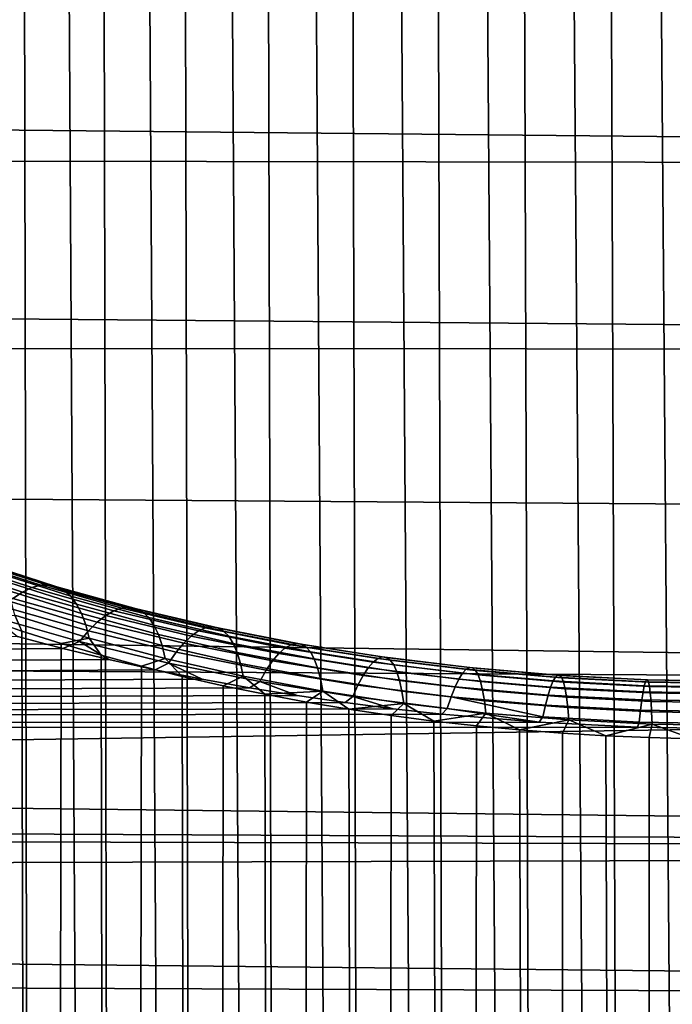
# Model space of a CAD drawing. Header units: metres. Extents: x -32 to 117, y -314 to 32.
# Tile 327 of 380: x 100.96 to 103.59, y -23.92 to -19.96. Entities that reach past the tile are written whole.
import ezdxf

# ---------------------------------------------------------------- set-up
doc = ezdxf.new("R2010")
doc.units = ezdxf.units.M
doc.layers.add('solid_24_501_064_XXX', color=7, linetype='CONTINUOUS')

msp = doc.modelspace()

# ---------------------------------------------------------------- linework, layer by layer
at = {"layer": 'solid_24_501_064_XXX'}
for points in [[(103.321411, -13.683855, 77.606506), (103.1474, -13.700782, 77.598976), (103.482803, -57.765663, 130.159744)], [(103.321411, -13.683855, 77.606506), (103.482803, -57.765663, 130.159744), (103.845093, -57.757275, 130.166779), (103.495819, -13.671762, 77.611885)], [(103.670433, -13.664517, 77.615128), (103.495819, -13.671762, 77.611885), (103.845093, -57.757275, 130.166779)], [(102.973808, -13.722519, 77.589264), (102.800697, -13.749045, 77.577324), (103.121849, -57.790791, 130.138657)], [(102.973808, -13.722519, 77.589264), (103.121849, -57.790791, 130.138657), (103.482803, -57.765663, 130.159744), (103.1474, -13.700782, 77.598976)], [(102.628258, -13.780389, 77.563194), (102.763527, -57.832569, 130.103607), (103.121849, -57.790791, 130.138657), (102.800697, -13.749045, 77.577324)], [(102.628258, -13.780389, 77.563194), (102.456657, -13.81653, 77.546883), (102.763527, -57.832569, 130.103607)], [(102.285965, -13.857412, 77.528313), (102.409164, -57.890842, 130.054703), (102.763527, -57.832569, 130.103607), (102.456657, -13.81653, 77.546883)], [(102.285965, -13.857412, 77.528313), (102.116264, -13.902987, 77.507393), (102.409164, -57.890842, 130.054703)], [(101.947723, -13.953303, 77.484238), (102.060036, -57.965401, 129.992142), (102.409164, -57.890842, 130.054703), (102.116264, -13.902987, 77.507393)], [(101.947723, -13.953303, 77.484238), (101.780518, -14.008321, 77.458809), (102.060036, -57.965401, 129.992142)], [(101.614792, -14.067925, 77.431007), (101.717422, -58.055969, 129.916153), (102.060036, -57.965401, 129.992142), (101.780518, -14.008321, 77.458809)], [(101.614792, -14.067925, 77.431007), (101.450684, -14.132014, 77.400734), (101.717422, -58.055969, 129.916153)], [(101.28833, -14.200667, 77.368141), (101.382584, -58.16222, 129.826996), (101.717422, -58.055969, 129.916153), (101.450684, -14.132014, 77.400734)], [(101.28833, -14.200667, 77.368141), (101.127922, -14.273806, 77.333183), (101.382584, -58.16222, 129.826996)], [(100.969627, -14.351252, 77.295738), (101.056725, -58.283764, 129.725006), (101.382584, -58.16222, 129.826996), (101.127922, -14.273806, 77.333183)], [(100.969627, -14.351252, 77.295738), (100.813629, -14.432851, 77.255722), (101.056725, -58.283764, 129.725006)], [(100.660011, -14.518724, 77.213303), (100.741035, -58.420155, 129.610565), (101.056725, -58.283764, 129.725006), (100.813629, -14.432851, 77.255722)], [(67.555801, -19.652889, 31.707195), (115.80201, -19.777475, 31.828556), (115.82959, -20.548763, 32.614574), (67.43055, -20.068428, 32.117901)], [(67.305054, -20.475426, 32.537155), (67.43055, -20.068428, 32.117901), (115.82959, -20.548763, 32.614574)], [(67.305054, -20.475426, 32.537155), (115.82959, -20.548763, 32.614574), (115.843353, -21.288469, 33.429642), (67.179283, -20.873711, 32.964787)], [(67.015053, -21.191179, 33.322147), (67.179283, -20.873711, 32.964787), (115.843353, -21.288469, 33.429642), (67.053398, -21.263083, 33.400589)], [(67.053398, -21.263083, 33.400589), (115.843353, -21.288469, 33.429642), (115.843315, -21.995506, 34.272461), (66.927574, -21.643349, 33.844341)], [(66.927574, -21.643349, 33.844341), (115.843315, -21.995506, 34.272461), (115.829468, -22.6695, 35.142586), (66.80175, -22.014355, 34.295864)], [(66.675865, -22.375952, 34.754978), (66.80175, -22.014355, 34.295864), (115.829468, -22.6695, 35.142586)], [(101.045372, -22.234959, 69.673058), (100.728226, -22.131809, 69.811127), (100.688622, -22.139484, 69.727936), (101.009544, -22.244377, 69.588341)], [(101.079247, -22.233759, 69.759079), (100.765625, -22.132278, 69.895691), (100.728226, -22.131809, 69.811127), (101.045372, -22.234959, 69.673058)], [(101.110878, -22.240789, 69.84568), (100.800499, -22.14089, 69.980888), (100.765625, -22.132278, 69.895691), (101.079247, -22.233759, 69.759079)], [(100.972076, -22.261936, 69.505653), (100.647133, -22.155239, 69.646812), (100.604141, -22.178938, 69.568466), (100.933273, -22.287483, 69.425705)], [(101.009544, -22.244377, 69.588341), (100.688622, -22.139484, 69.727936), (100.647133, -22.155239, 69.646812), (100.972076, -22.261936, 69.505653)], [(101.139999, -22.255991, 69.932106), (100.832542, -22.157568, 70.066002), (100.800499, -22.14089, 69.980888), (101.110878, -22.240789, 69.84568)], [(101.166359, -22.279234, 70.017632), (100.861481, -22.182171, 70.150299), (100.832542, -22.157568, 70.066002), (101.139999, -22.255991, 69.932106)], [(101.189735, -22.310318, 70.101517), (100.88707, -22.214489, 70.23307), (100.861481, -22.182171, 70.150299), (101.166359, -22.279234, 70.017632)], [(101.209923, -22.348976, 70.183044), (100.909088, -22.254246, 70.313591), (100.88707, -22.214489, 70.23307), (101.189735, -22.310318, 70.101517)], [(101.226761, -22.394882, 70.26152), (100.927353, -22.3011, 70.391182), (100.909088, -22.254246, 70.313591), (101.209923, -22.348976, 70.183044)], [(101.340591, -22.337515, 69.462807), (101.009544, -22.244377, 69.588341), (100.972076, -22.261936, 69.505653), (101.307327, -22.356707, 69.3787)], [(101.372429, -22.326515, 69.548912), (101.045372, -22.234959, 69.673058), (101.009544, -22.244377, 69.588341), (101.340591, -22.337515, 69.462807)], [(101.402573, -22.323799, 69.636284), (101.079247, -22.233759, 69.759079), (101.045372, -22.234959, 69.673058), (101.372429, -22.326515, 69.548912)], [(101.430763, -22.32939, 69.724159), (101.110878, -22.240789, 69.84568), (101.079247, -22.233759, 69.759079), (101.402573, -22.323799, 69.636284)], [(101.456764, -22.343241, 69.811806), (101.139999, -22.255991, 69.932106), (101.110878, -22.240789, 69.84568), (101.430763, -22.32939, 69.724159)], [(101.480347, -22.365231, 69.898468), (101.166359, -22.279234, 70.017632), (101.139999, -22.255991, 69.932106), (101.456764, -22.343241, 69.811806)], [(101.272919, -22.383923, 69.297302), (100.933273, -22.287483, 69.425705), (100.893486, -22.320803, 69.349182), (101.237671, -22.41893, 69.219322)], [(101.307327, -22.356707, 69.3787), (100.972076, -22.261936, 69.505653), (100.933273, -22.287483, 69.425705), (101.272919, -22.383923, 69.297302)], [(101.501305, -22.395174, 69.983398), (101.189735, -22.310318, 70.101517), (101.166359, -22.279234, 70.017632), (101.480347, -22.365231, 69.898468)], [(101.237671, -22.41893, 69.219322), (100.893486, -22.320803, 69.349182), (100.853043, -22.361609, 69.276741), (101.201874, -22.461433, 69.145416)], [(101.240089, -22.447639, 70.336273), (100.941704, -22.354652, 70.465172), (100.927353, -22.3011, 70.391182), (101.226761, -22.394882, 70.26152)], [(101.51947, -22.432816, 70.065872), (101.209923, -22.348976, 70.183044), (101.189735, -22.310318, 70.101517), (101.501305, -22.395174, 69.983398)], [(101.708389, -22.406298, 69.439514), (101.372429, -22.326515, 69.548912), (101.340591, -22.337515, 69.462807), (101.680717, -22.418703, 69.352173)], [(101.734612, -22.402231, 69.528091), (101.402573, -22.323799, 69.636284), (101.372429, -22.326515, 69.548912), (101.708389, -22.406298, 69.439514)], [(101.759171, -22.406534, 69.617126), (101.430763, -22.32939, 69.724159), (101.402573, -22.323799, 69.636284), (101.734612, -22.402231, 69.528091)], [(101.781853, -22.419174, 69.705872), (101.456764, -22.343241, 69.811806), (101.430763, -22.32939, 69.724159), (101.759171, -22.406534, 69.617126)], [(100.813774, -22.365845, 70.599121), (100.96978, -22.41942, 70.525719), (101.056725, -66.423325, 122.895103), (100.741035, -66.286926, 123.009552)], [(100.941704, -22.354652, 70.465172), (100.96978, -22.41942, 70.525719), (100.813774, -22.365845, 70.599121)], [(101.201874, -22.461433, 69.145416), (100.853043, -22.361609, 69.276741), (100.952072, -22.441429, 69.167252), (101.13472, -22.489323, 69.104454)], [(100.941704, -22.354652, 70.465172), (101.240089, -22.447639, 70.336273), (101.128067, -22.469738, 70.455948), (100.96978, -22.41942, 70.525719)], [(101.534676, -22.477831, 70.145195), (101.226761, -22.394882, 70.26152), (101.209923, -22.348976, 70.183044), (101.51947, -22.432816, 70.065872)], [(101.65184, -22.439339, 69.266792), (101.307327, -22.356707, 69.3787), (101.272919, -22.383923, 69.297302), (101.622002, -22.468029, 69.184113)], [(101.680717, -22.418703, 69.352173), (101.340591, -22.337515, 69.462807), (101.307327, -22.356707, 69.3787), (101.65184, -22.439339, 69.266792)], [(101.80246, -22.440041, 69.793556), (101.480347, -22.365231, 69.898468), (101.456764, -22.343241, 69.811806), (101.781853, -22.419174, 69.705872)], [(101.820816, -22.468956, 69.87944), (101.501305, -22.395174, 69.983398), (101.480347, -22.365231, 69.898468), (101.80246, -22.440041, 69.793556)], [(66.675865, -22.375952, 34.754978), (115.829468, -22.6695, 35.142586), (115.801796, -23.30937, 36.038712), (66.550087, -22.727959, 35.221455)], [(101.546806, -22.529837, 70.220673), (101.240089, -22.447639, 70.336273), (101.226761, -22.394882, 70.26152), (101.534676, -22.477831, 70.145195)], [(101.622002, -22.468029, 69.184113), (101.272919, -22.383923, 69.297302), (101.237671, -22.41893, 69.219322), (101.591461, -22.504528, 69.104843)], [(101.836769, -22.505674, 69.962791), (101.51947, -22.432816, 70.065872), (101.501305, -22.395174, 69.983398), (101.820816, -22.468956, 69.87944)], [(102.052185, -22.474136, 69.345665), (101.708389, -22.406298, 69.439514), (101.680717, -22.418703, 69.352173), (102.028854, -22.487755, 69.25724)], [(102.074326, -22.468897, 69.435287), (101.734612, -22.402231, 69.528091), (101.708389, -22.406298, 69.439514), (102.052185, -22.474136, 69.345665)], [(102.09507, -22.472084, 69.52533), (101.759171, -22.406534, 69.617126), (101.734612, -22.402231, 69.528091), (102.074326, -22.468897, 69.435287)], [(102.114258, -22.483669, 69.615036), (101.781853, -22.419174, 69.705872), (101.759171, -22.406534, 69.617126), (102.09507, -22.472084, 69.52533)], [(61.018482, -22.810589, 68.673569), (101.13472, -22.489323, 69.104454), (100.952072, -22.441429, 69.167252)], [(100.96978, -22.41942, 70.525719), (101.128067, -22.469738, 70.455948), (101.056725, -66.423325, 122.895103)], [(101.240089, -22.447639, 70.336273), (101.288483, -22.516861, 70.389999), (101.128067, -22.469738, 70.455948)], [(101.591461, -22.504528, 69.104843), (101.237671, -22.41893, 69.219322), (101.201874, -22.461433, 69.145416), (101.560471, -22.548525, 69.029655)], [(101.240089, -22.447639, 70.336273), (101.546806, -22.529837, 70.220673), (101.450829, -22.560883, 70.328056), (101.288483, -22.516861, 70.389999)], [(101.850182, -22.549879, 70.042885), (101.534676, -22.477831, 70.145195), (101.51947, -22.432816, 70.065872), (101.836769, -22.505674, 69.962791)], [(102.004524, -22.509638, 69.170761), (101.65184, -22.439339, 69.266792), (101.622002, -22.468029, 69.184113), (101.979408, -22.539598, 69.086967)], [(102.028854, -22.487755, 69.25724), (101.680717, -22.418703, 69.352173), (101.65184, -22.439339, 69.266792), (102.004524, -22.509638, 69.170761)], [(102.131721, -22.503553, 69.703629), (101.80246, -22.440041, 69.793556), (101.781853, -22.419174, 69.705872), (102.114258, -22.483669, 69.615036)], [(102.147301, -22.531569, 69.790352), (101.820816, -22.468956, 69.87944), (101.80246, -22.440041, 69.793556), (102.131721, -22.503553, 69.703629)], [(61.018482, -22.810589, 68.673569), (101.319817, -22.533989, 69.045563), (101.13472, -22.489323, 69.104454)], [(101.128067, -22.469738, 70.455948), (101.288483, -22.516861, 70.389999), (101.382584, -66.544868, 122.793121), (101.056725, -66.423325, 122.895103)], [(101.201874, -22.461433, 69.145416), (101.13472, -22.489323, 69.104454), (101.319817, -22.533989, 69.045563)], [(101.560471, -22.548525, 69.029655), (101.201874, -22.461433, 69.145416), (101.319817, -22.533989, 69.045563), (101.507027, -22.575394, 68.990685)], [(101.860939, -22.601192, 70.119049), (101.546806, -22.529837, 70.220673), (101.534676, -22.477831, 70.145195), (101.850182, -22.549879, 70.042885)], [(101.979408, -22.539598, 69.086967), (101.622002, -22.468029, 69.184113), (101.591461, -22.504528, 69.104843), (101.95372, -22.577379, 69.006584)], [(102.160873, -22.567471, 69.874474), (101.836769, -22.505674, 69.962791), (101.820816, -22.468956, 69.87944), (102.147301, -22.531569, 69.790352)], [(102.383781, -22.544498, 69.178612), (102.028854, -22.487755, 69.25724), (102.004524, -22.509638, 69.170761), (102.364143, -22.567419, 69.091209)], [(102.402626, -22.529867, 69.267937), (102.052185, -22.474136, 69.345665), (102.028854, -22.487755, 69.25724), (102.383781, -22.544498, 69.178612)], [(102.420525, -22.523651, 69.358437), (102.074326, -22.468897, 69.435287), (102.052185, -22.474136, 69.345665), (102.402626, -22.529867, 69.267937)], [(102.437317, -22.525904, 69.449333), (102.09507, -22.472084, 69.52533), (102.074326, -22.468897, 69.435287), (102.420525, -22.523651, 69.358437)], [(102.452858, -22.536606, 69.539848), (102.114258, -22.483669, 69.615036), (102.09507, -22.472084, 69.52533), (102.437317, -22.525904, 69.449333)], [(102.467018, -22.555666, 69.629211), (102.131721, -22.503553, 69.703629), (102.114258, -22.483669, 69.615036), (102.452858, -22.536606, 69.539848)], [(101.288483, -22.516861, 70.389999), (101.450829, -22.560883, 70.328056), (101.382584, -66.544868, 122.793121)], [(101.546806, -22.529837, 70.220673), (101.614937, -22.601814, 70.270203), (101.450829, -22.560883, 70.328056)], [(101.546806, -22.529837, 70.220673), (101.860939, -22.601192, 70.119049), (101.780663, -22.63954, 70.216331), (101.614937, -22.601814, 70.270203)], [(101.95372, -22.577379, 69.006584), (101.591461, -22.504528, 69.104843), (101.560471, -22.548525, 69.029655), (101.927673, -22.622658, 68.93029)], [(102.172325, -22.610956, 69.955261), (101.850182, -22.549879, 70.042885), (101.836769, -22.505674, 69.962791), (102.160873, -22.567471, 69.874474)], [(102.364143, -22.567419, 69.091209), (102.004524, -22.509638, 69.170761), (101.979408, -22.539598, 69.086967), (102.34388, -22.598433, 69.0065)], [(102.479675, -22.58292, 69.716652), (102.147301, -22.531569, 69.790352), (102.131721, -22.503553, 69.703629), (102.467018, -22.555666, 69.629211)], [(102.490723, -22.618134, 69.801422), (102.160873, -22.567471, 69.874474), (102.147301, -22.531569, 69.790352), (102.479675, -22.58292, 69.716652)], [(102.758446, -22.573355, 69.206841), (102.402626, -22.529867, 69.267937), (102.383781, -22.544498, 69.178612), (102.744202, -22.588783, 69.116791)], [(102.771973, -22.566368, 69.298035), (102.420525, -22.523651, 69.358437), (102.402626, -22.529867, 69.267937), (102.758446, -22.573355, 69.206841)], [(102.784683, -22.567881, 69.38961), (102.437317, -22.525904, 69.449333), (102.420525, -22.523651, 69.358437), (102.771973, -22.566368, 69.298035)], [(102.796455, -22.577883, 69.480774), (102.452858, -22.536606, 69.539848), (102.437317, -22.525904, 69.449333), (102.784683, -22.567881, 69.38961)], [(61.018482, -22.810589, 68.673569), (101.507027, -22.575394, 68.990685), (101.319817, -22.533989, 69.045563)], [(101.450829, -22.560883, 70.328056), (101.614937, -22.601814, 70.270203), (101.717422, -66.651115, 122.703964), (101.382584, -66.544868, 122.793121)], [(101.560471, -22.548525, 69.029655), (101.507027, -22.575394, 68.990685), (101.695877, -22.613462, 68.93998)], [(101.927673, -22.622658, 68.93029), (101.560471, -22.548525, 69.029655), (101.695877, -22.613462, 68.93998), (101.885963, -22.648134, 68.893593)], [(102.181549, -22.661654, 70.032036), (101.860939, -22.601192, 70.119049), (101.850182, -22.549879, 70.042885), (102.172325, -22.610956, 69.955261)], [(102.34388, -22.598433, 69.0065), (101.979408, -22.539598, 69.086967), (101.95372, -22.577379, 69.006584), (102.323174, -22.637276, 68.925186)], [(102.500069, -22.661011, 69.882812), (102.172325, -22.610956, 69.955261), (102.160873, -22.567471, 69.874474), (102.490723, -22.618134, 69.801422)], [(102.729362, -22.61252, 69.028671), (102.364143, -22.567419, 69.091209), (102.34388, -22.598433, 69.0065), (102.714073, -22.644365, 68.943222)], [(102.744202, -22.588783, 69.116791), (102.383781, -22.544498, 69.178612), (102.364143, -22.567419, 69.091209), (102.729362, -22.61252, 69.028671)], [(102.80719, -22.596287, 69.57074), (102.467018, -22.555666, 69.629211), (102.452858, -22.536606, 69.539848), (102.796455, -22.577883, 69.480774)], [(102.816795, -22.622936, 69.65876), (102.479675, -22.58292, 69.716652), (102.467018, -22.555666, 69.629211), (102.80719, -22.596287, 69.57074)], [(103.11834, -22.604496, 69.162849), (102.758446, -22.573355, 69.206841), (102.744202, -22.588783, 69.116791), (103.108795, -22.620501, 69.072281)], [(103.127419, -22.596951, 69.254555), (102.771973, -22.566368, 69.298035), (102.758446, -22.573355, 69.206841), (103.11834, -22.604496, 69.162849)], [(103.135948, -22.597931, 69.346619), (102.784683, -22.567881, 69.38961), (102.771973, -22.566368, 69.298035), (103.127419, -22.596951, 69.254555)], [(103.143852, -22.607426, 69.438248), (102.796455, -22.577883, 69.480774), (102.784683, -22.567881, 69.38961), (103.135948, -22.597931, 69.346619)], [(61.018482, -22.810589, 68.673569), (101.695877, -22.613462, 68.93998), (101.507027, -22.575394, 68.990685)], [(101.614937, -22.601814, 70.270203), (101.780663, -22.63954, 70.216331), (101.717422, -66.651115, 122.703964)], [(101.860939, -22.601192, 70.119049), (101.947861, -22.674133, 70.166573), (101.780663, -22.63954, 70.216331)], [(102.181549, -22.661654, 70.032036), (101.947861, -22.674133, 70.166573), (101.860939, -22.601192, 70.119049)], [(102.323174, -22.637276, 68.925186), (101.95372, -22.577379, 69.006584), (101.927673, -22.622658, 68.93029), (102.302185, -22.683617, 68.847977)], [(102.507622, -22.71118, 69.960106), (102.181549, -22.661654, 70.032036), (102.172325, -22.610956, 69.955261), (102.500069, -22.661011, 69.882812)], [(102.714073, -22.644365, 68.943222), (102.34388, -22.598433, 69.0065), (102.323174, -22.637276, 68.925186), (102.698441, -22.684044, 68.861183)], [(102.825195, -22.657604, 69.744064), (102.490723, -22.618134, 69.801422), (102.479675, -22.58292, 69.716652), (102.816795, -22.622936, 69.65876)], [(103.098854, -22.644829, 68.983635), (102.729362, -22.61252, 69.028671), (102.714073, -22.644365, 68.943222), (103.088608, -22.677271, 68.897659)], [(103.108795, -22.620501, 69.072281), (102.744202, -22.588783, 69.116791), (102.729362, -22.61252, 69.028671), (103.098854, -22.644829, 68.983635)], [(103.151062, -22.625355, 69.528671), (102.80719, -22.596287, 69.57074), (102.796455, -22.577883, 69.480774), (103.143852, -22.607426, 69.438248)], [(103.157524, -22.651566, 69.617104), (102.816795, -22.622936, 69.65876), (102.80719, -22.596287, 69.57074), (103.151062, -22.625355, 69.528671)], [(103.481018, -22.623219, 69.136391), (103.11834, -22.604496, 69.162849), (103.108795, -22.620501, 69.072281), (103.476227, -22.639572, 69.045509)], [(103.485573, -22.615335, 69.228401), (103.127419, -22.596951, 69.254555), (103.11834, -22.604496, 69.162849), (103.481018, -22.623219, 69.136391)], [(103.489853, -22.615992, 69.320763), (103.135948, -22.597931, 69.346619), (103.127419, -22.596951, 69.254555), (103.485573, -22.615335, 69.228401)], [(103.49382, -22.625177, 69.412682), (103.143852, -22.607426, 69.438248), (103.135948, -22.597931, 69.346619), (103.489853, -22.615992, 69.320763)], [(103.497444, -22.642818, 69.503372), (103.151062, -22.625355, 69.528671), (103.143852, -22.607426, 69.438248), (103.49382, -22.625177, 69.412682)], [(61.018482, -22.810589, 68.673569), (101.885963, -22.648134, 68.893593), (101.695877, -22.613462, 68.93998)], [(61.018482, -22.810589, 68.673569), (102.077766, -22.679514, 68.85144), (101.885963, -22.648134, 68.893593)], [(101.780663, -22.63954, 70.216331), (101.947861, -22.674133, 70.166573), (102.060036, -66.741684, 122.627968), (101.717422, -66.651115, 122.703964)], [(101.927673, -22.622658, 68.93029), (101.885963, -22.648134, 68.893593), (102.077766, -22.679514, 68.85144)], [(102.302185, -22.683617, 68.847977), (101.927673, -22.622658, 68.93029), (102.077766, -22.679514, 68.85144), (102.271088, -22.707611, 68.81356)], [(102.698441, -22.684044, 68.861183), (102.323174, -22.637276, 68.925186), (102.302185, -22.683617, 68.847977), (102.682617, -22.731216, 68.783249)], [(102.832314, -22.699991, 69.825928), (102.500069, -22.661011, 69.882812), (102.490723, -22.618134, 69.801422), (102.825195, -22.657604, 69.744064)], [(103.088608, -22.677271, 68.897659), (102.714073, -22.644365, 68.943222), (102.698441, -22.684044, 68.861183), (103.078148, -22.71755, 68.815094)], [(103.163177, -22.685833, 69.702797), (102.825195, -22.657604, 69.744064), (102.816795, -22.622936, 69.65876), (103.157524, -22.651566, 69.617104)], [(103.471245, -22.664257, 68.956543), (103.098854, -22.644829, 68.983635), (103.088608, -22.677271, 68.897659), (103.466103, -22.69706, 68.870255)], [(103.476227, -22.639572, 69.045509), (103.108795, -22.620501, 69.072281), (103.098854, -22.644829, 68.983635), (103.471245, -22.664257, 68.956543)], [(103.500694, -22.66876, 69.592056), (103.157524, -22.651566, 69.617104), (103.151062, -22.625355, 69.528671), (103.497444, -22.642818, 69.503372)], [(103.50354, -22.702785, 69.677986), (103.163177, -22.685833, 69.702797), (103.157524, -22.651566, 69.617104), (103.500694, -22.66876, 69.592056)], [(103.845093, -22.645937, 69.036583), (103.476227, -22.639572, 69.045509), (103.471245, -22.664257, 68.956543), (103.845093, -22.670742, 68.94751)], [(103.845093, -22.629467, 69.127571), (103.481018, -22.623219, 69.136391), (103.476227, -22.639572, 69.045509), (103.845093, -22.645937, 69.036583)], [(103.845093, -22.621471, 69.219681), (103.485573, -22.615335, 69.228401), (103.481018, -22.623219, 69.136391), (103.845093, -22.629467, 69.127571)], [(103.845093, -22.622017, 69.312141), (103.489853, -22.615992, 69.320763), (103.485573, -22.615335, 69.228401), (103.845093, -22.621471, 69.219681)], [(103.845093, -22.6311, 69.404152), (103.49382, -22.625177, 69.412682), (103.489853, -22.615992, 69.320763), (103.845093, -22.622017, 69.312141)], [(103.845093, -22.648643, 69.494934), (103.497444, -22.642818, 69.503372), (103.49382, -22.625177, 69.412682), (103.845093, -22.6311, 69.404152)], [(103.845093, -22.674496, 69.58371), (103.500694, -22.66876, 69.592056), (103.497444, -22.642818, 69.503372), (103.845093, -22.648643, 69.494934)], [(61.018482, -22.810589, 68.673569), (102.271088, -22.707611, 68.81356), (102.077766, -22.679514, 68.85144)], [(102.181549, -22.661654, 70.032036), (102.116394, -22.705677, 70.121048), (101.947861, -22.674133, 70.166573)], [(101.947861, -22.674133, 70.166573), (102.116394, -22.705677, 70.121048), (102.060036, -66.741684, 122.627968)], [(102.181549, -22.661654, 70.032036), (102.286095, -22.734182, 70.079803), (102.116394, -22.705677, 70.121048)], [(102.507622, -22.71118, 69.960106), (102.286095, -22.734182, 70.079803), (102.181549, -22.661654, 70.032036)], [(102.302185, -22.683617, 68.847977), (102.271088, -22.707611, 68.81356), (102.465469, -22.732393, 68.780029)], [(102.682617, -22.731216, 68.783249), (102.302185, -22.683617, 68.847977), (102.465469, -22.732393, 68.780029), (102.6605, -22.753826, 68.750954)], [(102.838089, -22.749739, 69.903648), (102.507622, -22.71118, 69.960106), (102.500069, -22.661011, 69.882812), (102.832314, -22.699991, 69.825928)], [(102.698441, -22.684044, 68.861183), (102.682617, -22.731216, 68.783249), (103.053566, -22.786808, 68.706055), (103.067551, -22.765322, 68.736641)], [(103.078148, -22.71755, 68.815094), (102.698441, -22.684044, 68.861183), (103.067551, -22.765322, 68.736641)], [(103.167976, -22.727865, 69.785011), (102.832314, -22.699991, 69.825928), (102.825195, -22.657604, 69.744064), (103.163177, -22.685833, 69.702797)], [(103.466103, -22.69706, 68.870255), (103.088608, -22.677271, 68.897659), (103.078148, -22.71755, 68.815094), (103.460861, -22.737703, 68.787369)], [(103.505951, -22.744598, 69.760414), (103.167976, -22.727865, 69.785011), (103.163177, -22.685833, 69.702797), (103.50354, -22.702785, 69.677986)], [(103.845093, -22.670742, 68.94751), (103.471245, -22.664257, 68.956543), (103.466103, -22.69706, 68.870255), (103.845093, -22.703665, 68.861115)], [(103.845093, -22.708439, 69.669716), (103.50354, -22.702785, 69.677986), (103.500694, -22.66876, 69.592056), (103.845093, -22.674496, 69.58371)], [(61.018482, -22.810589, 68.673569), (102.465469, -22.732393, 68.780029), (102.271088, -22.707611, 68.81356)], [(66.424591, -23.070204, 35.695061), (66.550087, -22.727959, 35.221455), (115.801796, -23.30937, 36.038712)], [(102.116394, -22.705677, 70.121048), (102.286095, -22.734182, 70.079803), (102.409164, -66.816246, 122.565407), (102.060036, -66.741684, 122.627968)], [(102.507622, -22.71118, 69.960106), (102.456779, -22.759571, 70.04277), (102.286095, -22.734182, 70.079803)], [(102.507622, -22.71118, 69.960106), (102.62838, -22.781908, 70.010017), (102.456779, -22.759571, 70.04277)], [(102.838089, -22.749739, 69.903648), (102.62838, -22.781908, 70.010017), (102.507622, -22.71118, 69.960106)], [(102.682617, -22.731216, 68.783249), (102.6605, -22.753826, 68.750954), (103.053566, -22.786808, 68.706055)], [(103.171883, -22.777302, 69.863052), (102.838089, -22.749739, 69.903648), (102.832314, -22.699991, 69.825928), (103.167976, -22.727865, 69.785011)], [(103.460861, -22.737703, 68.787369), (103.078148, -22.71755, 68.815094), (103.067551, -22.765322, 68.736641), (103.455551, -22.785837, 68.708603)], [(103.507919, -22.793846, 69.838646), (103.171883, -22.777302, 69.863052), (103.167976, -22.727865, 69.785011), (103.505951, -22.744598, 69.760414)], [(103.845093, -22.703665, 68.861115), (103.466103, -22.69706, 68.870255), (103.460861, -22.737703, 68.787369), (103.845093, -22.744429, 68.778122)], [(103.845093, -22.750179, 69.752213), (103.505951, -22.744598, 69.760414), (103.50354, -22.702785, 69.677986), (103.845093, -22.708439, 69.669716)], [(61.018482, -22.810589, 68.673569), (102.6605, -22.753826, 68.750954), (102.465469, -22.732393, 68.780029)], [(61.018482, -22.810589, 68.673569), (103.053566, -22.786808, 68.706055), (102.6605, -22.753826, 68.750954)], [(102.286095, -22.734182, 70.079803), (102.456779, -22.759571, 70.04277), (102.409164, -66.816246, 122.565407)], [(102.456779, -22.759571, 70.04277), (102.62838, -22.781908, 70.010017), (102.763527, -66.874519, 122.51651), (102.409164, -66.816246, 122.565407)], [(102.838089, -22.749739, 69.903648), (102.800804, -22.801258, 69.981606), (102.62838, -22.781908, 70.010017)], [(102.838089, -22.749739, 69.903648), (102.973907, -22.817623, 69.957558), (102.800804, -22.801258, 69.981606)], [(103.171883, -22.777302, 69.863052), (102.973907, -22.817623, 69.957558), (102.838089, -22.749739, 69.903648)], [(103.455551, -22.785837, 68.708603), (103.067551, -22.765322, 68.736641), (103.053566, -22.786808, 68.706055), (103.448738, -22.806604, 68.679024)], [(103.845093, -22.744429, 68.778122), (103.460861, -22.737703, 68.787369), (103.455551, -22.785837, 68.708603), (103.845093, -22.792685, 68.699249)], [(103.845093, -22.799362, 69.830505), (103.507919, -22.793846, 69.838646), (103.505951, -22.744598, 69.760414), (103.845093, -22.750179, 69.752213)], [(61.018482, -22.810589, 68.673569), (103.448738, -22.806604, 68.679024), (103.053566, -22.786808, 68.706055)], [(61.081928, -23.463768, 67.741013), (103.8451, -22.813183, 68.670021), (103.448738, -22.806604, 68.679024), (61.018482, -22.810589, 68.673569)], [(102.62838, -22.781908, 70.010017), (102.800804, -22.801258, 69.981606), (102.763527, -66.874519, 122.51651)], [(102.800804, -22.801258, 69.981606), (102.973907, -22.817623, 69.957558), (103.121849, -66.916298, 122.481453), (102.763527, -66.874519, 122.51651)], [(103.171883, -22.777302, 69.863052), (103.147484, -22.830961, 69.937843), (102.973907, -22.817623, 69.957558)], [(103.171883, -22.777302, 69.863052), (103.321487, -22.841312, 69.922485), (103.147484, -22.830961, 69.937843)], [(103.507919, -22.793846, 69.838646), (103.321487, -22.841312, 69.922485), (103.171883, -22.777302, 69.863052)], [(103.507919, -22.793846, 69.838646), (103.495888, -22.848709, 69.911514), (103.321487, -22.841312, 69.922485)], [(103.845093, -22.792685, 68.699249), (103.455551, -22.785837, 68.708603), (103.448738, -22.806604, 68.679024), (103.8451, -22.813183, 68.670021)], [(103.507919, -22.793846, 69.838646), (103.670494, -22.853155, 69.904938), (103.495888, -22.848709, 69.911514)], [(103.845093, -22.799362, 69.830505), (103.670494, -22.853155, 69.904938), (103.507919, -22.793846, 69.838646)], [(61.081928, -23.463768, 67.741013), (111.497986, -23.321703, 67.950768), (103.8451, -22.813183, 68.670021)], [(102.973907, -22.817623, 69.957558), (103.147484, -22.830961, 69.937843), (103.121849, -66.916298, 122.481453)], [(103.147484, -22.830961, 69.937843), (103.321487, -22.841312, 69.922485), (103.482811, -66.941422, 122.460373), (103.121849, -66.916298, 122.481453)], [(103.321487, -22.841312, 69.922485), (103.495888, -22.848709, 69.911514), (103.482811, -66.941422, 122.460373)], [(103.495888, -22.848709, 69.911514), (103.670494, -22.853155, 69.904938), (103.845093, -66.949806, 122.453331), (103.482811, -66.941422, 122.460373)], [(66.385025, -23.176235, 35.846077), (66.424591, -23.070204, 35.695061), (115.801796, -23.30937, 36.038712)], [(66.385025, -23.176235, 35.846077), (115.801796, -23.30937, 36.038712), (115.760559, -23.914646, 36.960392), (66.299339, -23.402548, 36.175594)], [(61.154922, -24.079227, 66.782272), (111.60289, -23.931751, 67.019882), (111.497986, -23.321703, 67.950768), (61.081928, -23.463768, 67.741013)], [(66.174248, -23.724863, 36.662868), (66.299339, -23.402548, 36.175594), (115.760559, -23.914646, 36.960392)], [(66.174248, -23.724863, 36.662868), (115.760559, -23.914646, 36.960392), (115.705719, -24.484253, 37.906307), (66.049492, -24.036991, 37.156635)]]:
    msp.add_3dface(points, dxfattribs=at)

doc.saveas('drawing.dxf')
